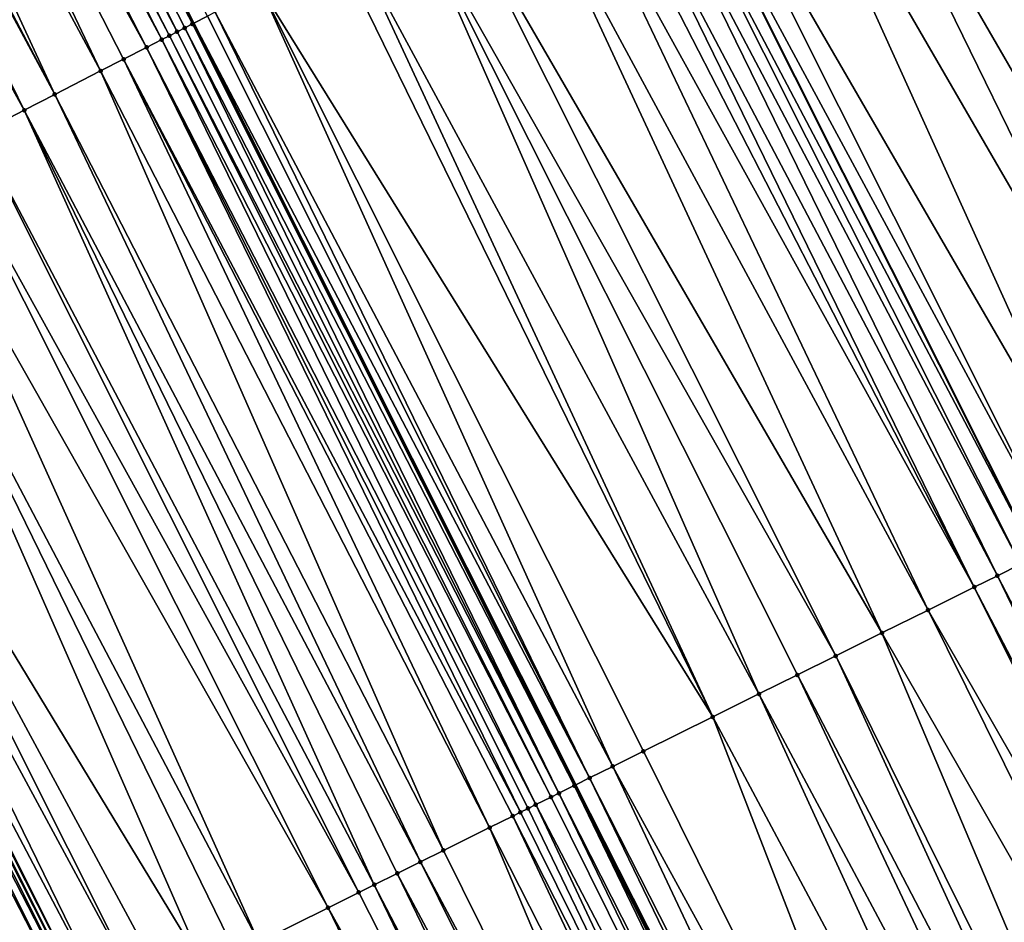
# Model space of a CAD drawing. Header units: feet. Extents: x 2004186 to 2014793, y 836912 to 864902.
# Tile 423 of 974: x 2010122 to 2010145, y 848482 to 848503. Entities that reach past the tile are written whole.
import ezdxf

# ---------------------------------------------------------------- set-up
doc = ezdxf.new("R2010")
doc.units = ezdxf.units.FT
doc.header["$LTSCALE"] = 100
doc.header["$MEASUREMENT"] = 0
for name, color, linetype, lineweight in [('EP_Travel Lane', 5, 'Continuous', 40), ('GPL_Skip Line', 2, 'Continuous', 40), ('Road Shots', 4, 'Continuous', 200), ('Road X-Section', 30, 'Continuous', 13)]:
    doc.layers.add(name, color=color, linetype=linetype, lineweight=lineweight)
doc.layers.add('I-77 SB_MM21-27-Surface-TIN', color=7, linetype='Continuous')

msp = doc.modelspace()

# ---------------------------------------------------------------- linework, layer by layer
at = {"layer": 'EP_Travel Lane'}
msp.add_polyline3d([(2010185.079267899, 848354.2161838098, 429.6111974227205), (2010176.462247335, 848372.2645757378, 429.5588371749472), (2010167.845285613, 848390.3128444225, 429.4648823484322), (2010159.228293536, 848408.3611766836, 429.3923278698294), (2010150.672779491, 848426.0488535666, 429.3418062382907), (2010141.738658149, 848443.9423748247, 429.2590691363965), (2010132.804481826, 848461.8360062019, 429.2130457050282), (2010123.870355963, 848479.729536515, 429.1333020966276), (2010115.063113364, 848497.3217186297, 429.0558442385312), (2010106.077243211, 848515.1898824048, 428.9782848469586), (2010097.091326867, 848533.058138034, 428.9325215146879), (2010088.105446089, 848550.9263229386, 428.8622430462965), (2010078.985562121, 848568.3162775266, 428.7917320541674), (2010069.520886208, 848585.9350449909, 428.7094043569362), (2010060.05615643, 848603.5539127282, 428.663867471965)], dxfattribs=at)
at = {"layer": 'GPL_Skip Line'}
for points in [[(2010215.519128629, 848346.601391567, 430.5946012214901), (2010207.053911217, 848364.7211766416, 430.5414172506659), (2010198.430192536, 848382.7663136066, 430.4742536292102), (2010189.806490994, 848400.8114147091, 430.3949458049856), (2010181.182757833, 848418.8565819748, 430.3380431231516), (2010172.478275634, 848436.8624081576, 430.2722322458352), (2010163.59502872, 848454.7812046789, 430.2039886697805), (2010154.711774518, 848472.7000159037, 430.1406482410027), (2010145.828520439, 848490.6188268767, 430.0772240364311), (2010136.862724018, 848508.4959757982, 429.9985156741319), (2010127.74192482, 848526.2949927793, 429.9196532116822), (2010118.621085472, 848544.0940881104, 429.8680376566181), (2010109.500244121, 848561.8931873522, 429.8177818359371), (2010100.213436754, 848579.605537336, 429.7355131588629), (2010090.824792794, 848597.2647606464, 429.6626206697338), (2010081.436118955, 848614.924040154, 429.6102286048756)], [(2010204.601826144, 848341.5405152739, 430.1423739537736), (2010196.184079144, 848359.5248825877, 430.0913118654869), (2010187.594482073, 848377.586320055, 430.0224276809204), (2010179.004900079, 848395.6477258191, 429.9428828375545), (2010170.415280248, 848413.709211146, 429.890194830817), (2010161.808087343, 848431.5710309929, 429.8360841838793), (2010152.911226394, 848449.4830791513, 429.7680688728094), (2010144.014368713, 848467.3951207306, 429.6978289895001), (2010135.117502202, 848485.3071800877, 429.6335347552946), (2010126.21662445, 848503.0389576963, 429.5556429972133), (2010117.109927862, 848520.8452229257, 429.4827322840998), (2010108.00320422, 848538.6515410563, 429.4281994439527), (2010098.89648032, 848556.4578596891, 429.3738333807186), (2010089.689337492, 848574.0087241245, 429.278892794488), (2010080.28839136, 848591.6614075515, 429.2061529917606), (2010070.887408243, 848609.3141604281, 429.1588207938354)]]:
    msp.add_polyline3d(points, dxfattribs=at)
at = {"layer": 'I-77 SB_MM21-27-Surface-TIN', "color": 128, "linetype": 'ByBlock', "lineweight": -2}
for points in [[(2010116.88510951, 848520.7299623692, 429.4672344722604), (2010116.529154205, 848520.5474909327, 429.4484286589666), (2010125.827934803, 848502.8397023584, 429.5341512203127)], [(2010116.88510951, 848520.7299623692, 429.4672344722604), (2010126.183889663, 848503.022174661, 429.5532582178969), (2010117.109927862, 848520.8452229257, 429.4827322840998)], [(2010116.88510951, 848520.7299623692, 429.4672344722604), (2010126.005914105, 848502.9309348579, 429.542434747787), (2010126.183889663, 848503.022174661, 429.5532582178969)], [(2010116.88510951, 848520.7299623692, 429.4672344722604), (2010125.827934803, 848502.8397023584, 429.5341512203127), (2010126.005914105, 848502.9309348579, 429.542434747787)], [(2010126.183889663, 848503.022174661, 429.5532582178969), (2010126.21662445, 848503.0389576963, 429.5556429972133), (2010117.109927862, 848520.8452229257, 429.4827322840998)], [(2010126.539834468, 848503.2046665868, 429.5791893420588), (2010117.109927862, 848520.8452229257, 429.4827322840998), (2010126.21662445, 848503.0389576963, 429.5556429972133)], [(2010116.529154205, 848520.5474909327, 429.4484286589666), (2010116.351172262, 848520.4562635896, 429.4419381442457), (2010125.649948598, 848502.7484833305, 429.5305524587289)], [(2010116.529154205, 848520.5474909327, 429.4484286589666), (2010125.649948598, 848502.7484833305, 429.5305524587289), (2010125.827934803, 848502.8397023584, 429.5341512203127)], [(2010115.995217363, 848520.2737913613, 429.4228570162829), (2010115.461280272, 848520.0000922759, 429.3974544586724), (2010125.116008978, 848502.47478918, 429.5068659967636)], [(2010116.351172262, 848520.4562635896, 429.4419381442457), (2010115.995217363, 848520.2737913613, 429.4228570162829), (2010125.47196608, 848502.657257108, 429.5244516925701)], [(2010115.995217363, 848520.2737913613, 429.4228570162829), (2010125.116008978, 848502.47478918, 429.5068659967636), (2010125.47196608, 848502.657257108, 429.5244516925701)], [(2010116.351172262, 848520.4562635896, 429.4419381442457), (2010125.47196608, 848502.657257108, 429.5244516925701), (2010125.649948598, 848502.7484833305, 429.5305524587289)], [(2010115.461280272, 848520.0000922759, 429.3974544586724), (2010114.571387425, 848519.5439226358, 429.3535526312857), (2010124.048138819, 848501.9273831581, 429.4533305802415)], [(2010115.461280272, 848520.0000922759, 429.3974544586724), (2010124.582083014, 848502.2010683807, 429.4739123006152), (2010125.116008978, 848502.47478918, 429.5068659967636)], [(2010115.461280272, 848520.0000922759, 429.3974544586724), (2010124.048138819, 848501.9273831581, 429.4533305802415), (2010124.582083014, 848502.2010683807, 429.4739123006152)], [(2010114.571387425, 848519.5439226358, 429.3535526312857), (2010113.681479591, 848519.0877822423, 429.3198215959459), (2010122.980253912, 848501.3800059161, 429.4098035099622)], [(2010114.571387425, 848519.5439226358, 429.3535526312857), (2010122.980253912, 848501.3800059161, 429.4098035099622), (2010124.048138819, 848501.9273831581, 429.4533305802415)], [(2010113.503500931, 848518.9965484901, 429.3111023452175), (2010112.613618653, 848518.5403582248, 429.260028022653), (2010122.268337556, 848501.0150742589, 429.3760921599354)], [(2010113.681479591, 848519.0877822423, 429.3198215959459), (2010113.503500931, 848518.9965484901, 429.3111023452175), (2010122.980253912, 848501.3800059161, 429.4098035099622)], [(2010113.503500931, 848518.9965484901, 429.3111023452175), (2010122.268337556, 848501.0150742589, 429.3760921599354), (2010122.980253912, 848501.3800059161, 429.4098035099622)], [(2010112.613618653, 848518.5403582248, 429.260028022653), (2010121.200476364, 848500.4676507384, 429.3164715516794), (2010122.268337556, 848501.0150742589, 429.3760921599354)], [(2010145.227760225, 848512.783885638, 430.3817104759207), (2010144.871805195, 848512.6014136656, 430.3627182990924), (2010153.891490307, 848494.6173914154, 430.4374556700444)], [(2010144.871805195, 848512.6014136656, 430.3627182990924), (2010143.981908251, 848512.1452520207, 430.3215969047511), (2010153.891490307, 848494.6173914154, 430.4374556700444)], [(2010143.981908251, 848512.1452520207, 430.3215969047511), (2010142.38008404, 848511.3241800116, 430.2541689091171), (2010151.562180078, 848493.462266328, 430.3386510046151)], [(2010143.981908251, 848512.1452520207, 430.3215969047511), (2010152.995603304, 848494.1731094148, 430.3984131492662), (2010153.891490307, 848494.6173914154, 430.4374556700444)], [(2010143.981908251, 848512.1452520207, 430.3215969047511), (2010151.562180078, 848493.462266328, 430.3386510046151), (2010152.995603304, 848494.1731094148, 430.3984131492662)], [(2010142.38008404, 848511.3241800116, 430.2541689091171), (2010141.668168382, 848510.9592469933, 430.219984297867), (2010151.562180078, 848493.462266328, 430.3386510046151)], [(2010141.668168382, 848510.9592469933, 430.219984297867), (2010140.422309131, 848510.3206275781, 430.1648094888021), (2010150.487119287, 848492.929120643, 430.2893706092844)], [(2010141.668168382, 848510.9592469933, 430.219984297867), (2010150.487119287, 848492.929120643, 430.2893706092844), (2010151.562180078, 848493.462266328, 430.3386510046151)], [(2010140.422309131, 848510.3206275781, 430.1648094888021), (2010139.176457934, 848509.6819924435, 430.1041683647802), (2010149.232886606, 848492.3071074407, 430.2285743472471)], [(2010140.422309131, 848510.3206275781, 430.1648094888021), (2010149.232886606, 848492.3071074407, 430.2285743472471), (2010150.487119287, 848492.929120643, 430.2893706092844)], [(2010139.176457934, 848509.6819924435, 430.1041683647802), (2010137.396658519, 848508.7696799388, 430.0256760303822), (2010147.441121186, 848491.418526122, 430.144714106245)], [(2010139.176457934, 848509.6819924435, 430.1041683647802), (2010147.441121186, 848491.418526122, 430.144714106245), (2010149.232886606, 848492.3071074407, 430.2285743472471)], [(2010137.396658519, 848508.7696799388, 430.0256760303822), (2010136.862724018, 848508.4959757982, 429.9985156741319), (2010146.366051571, 848490.8853982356, 430.1013694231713)], [(2010137.396658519, 848508.7696799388, 430.0256760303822), (2010146.366051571, 848490.8853982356, 430.1013694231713), (2010147.441121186, 848491.418526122, 430.144714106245)], [(2010136.506760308, 848508.3135207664, 429.9854144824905), (2010136.150792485, 848508.1310737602, 429.9751044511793), (2010145.470166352, 848490.4411126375, 430.0611271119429)], [(2010136.506760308, 848508.3135207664, 429.9854144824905), (2010145.828520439, 848490.6188268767, 430.0772240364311), (2010136.862724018, 848508.4959757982, 429.9985156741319)], [(2010136.506760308, 848508.3135207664, 429.9854144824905), (2010145.470166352, 848490.4411126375, 430.0611271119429), (2010145.828520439, 848490.6188268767, 430.0772240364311)], [(2010146.366051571, 848490.8853982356, 430.1013694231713), (2010136.862724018, 848508.4959757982, 429.9985156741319), (2010145.828520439, 848490.6188268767, 430.0772240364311)], [(2010136.150792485, 848508.1310737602, 429.9751044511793), (2010135.616842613, 848507.8573996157, 429.9583752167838), (2010144.932618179, 848490.1745756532, 430.048445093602)], [(2010136.150792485, 848508.1310737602, 429.9751044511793), (2010144.932618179, 848490.1745756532, 430.048445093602), (2010145.470166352, 848490.4411126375, 430.0611271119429)], [(2010135.616842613, 848507.8573996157, 429.9583752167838), (2010135.260879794, 848507.6749428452, 429.9446695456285), (2010144.395076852, 848489.9080248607, 430.031158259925)], [(2010135.616842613, 848507.8573996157, 429.9583752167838), (2010144.395076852, 848489.9080248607, 430.031158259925), (2010144.932618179, 848490.1745756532, 430.048445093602)], [(2010135.260879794, 848507.6749428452, 429.9446695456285), (2010134.726950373, 848507.4012287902, 429.9140612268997), (2010144.395076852, 848489.9080248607, 430.031158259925)], [(2010134.726950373, 848507.4012287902, 429.9140612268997), (2010133.837058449, 848506.9450573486, 429.8695329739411), (2010143.320023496, 848489.3748641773, 429.9768762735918)], [(2010134.726950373, 848507.4012287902, 429.9140612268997), (2010143.320023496, 848489.3748641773, 429.9768762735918), (2010144.395076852, 848489.9080248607, 430.031158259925)], [(2010133.837058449, 848506.9450573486, 429.8695329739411), (2010132.235234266, 848506.1239852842, 429.8020858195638), (2010142.244962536, 848488.8417188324, 429.9277093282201)], [(2010133.837058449, 848506.9450573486, 429.8695329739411), (2010142.244962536, 848488.8417188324, 429.9277093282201), (2010143.320023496, 848489.3748641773, 429.9768762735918)], [(2010132.235234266, 848506.1239852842, 429.8020858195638), (2010131.345323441, 848505.6678507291, 429.7703850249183), (2010141.169896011, 848488.3085847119, 429.8822856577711)], [(2010132.235234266, 848506.1239852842, 429.8020858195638), (2010141.169896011, 848488.3085847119, 429.8822856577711), (2010142.244962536, 848488.8417188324, 429.9277093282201)], [(2010131.345323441, 848505.6678507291, 429.7703850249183), (2010129.921488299, 848504.9379921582, 429.7046120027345), (2010139.378123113, 848487.4200184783, 429.8034559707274)], [(2010131.345323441, 848505.6678507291, 429.7703850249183), (2010140.274004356, 848487.8643120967, 429.846372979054), (2010141.169896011, 848488.3085847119, 429.8822856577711)], [(2010131.345323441, 848505.6678507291, 429.7703850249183), (2010139.378123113, 848487.4200184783, 429.8034559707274), (2010140.274004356, 848487.8643120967, 429.846372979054)], [(2010129.921488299, 848504.9379921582, 429.7046120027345), (2010129.565525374, 848504.7555355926, 429.6909774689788), (2010138.303049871, 848486.8868979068, 429.762550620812)], [(2010129.921488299, 848504.9379921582, 429.7046120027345), (2010138.303049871, 848486.8868979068, 429.762550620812), (2010139.378123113, 848487.4200184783, 429.8034559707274)], [(2010129.565525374, 848504.7555355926, 429.6909774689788), (2010127.785711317, 848503.8432516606, 429.6224216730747), (2010138.303049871, 848486.8868979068, 429.762550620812)], [(2010127.785711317, 848503.8432516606, 429.6224216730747), (2010126.717813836, 848503.2958989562, 429.58742764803), (2010135.973725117, 848485.7318021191, 429.6735168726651)], [(2010127.785711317, 848503.8432516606, 429.6224216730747), (2010136.690444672, 848486.0872076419, 429.6980553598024), (2010138.303049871, 848486.8868979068, 429.762550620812)], [(2010127.785711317, 848503.8432516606, 429.6224216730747), (2010135.973725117, 848485.7318021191, 429.6735168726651), (2010136.690444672, 848486.0872076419, 429.6980553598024)], [(2010126.717813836, 848503.2958989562, 429.58742764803), (2010126.539834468, 848503.2046665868, 429.5791893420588), (2010135.436189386, 848485.4652400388, 429.6524657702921)], [(2010126.717813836, 848503.2958989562, 429.58742764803), (2010135.436189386, 848485.4652400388, 429.6524657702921), (2010135.973725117, 848485.7318021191, 429.6735168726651)], [(2010126.183889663, 848503.022174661, 429.5532582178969), (2010135.117502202, 848485.3071800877, 429.6335347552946), (2010126.21662445, 848503.0389576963, 429.5556429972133)], [(2010126.539834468, 848503.2046665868, 429.5791893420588), (2010126.21662445, 848503.0389576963, 429.5556429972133), (2010135.436189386, 848485.4652400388, 429.6524657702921)], [(2010135.436189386, 848485.4652400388, 429.6524657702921), (2010126.21662445, 848503.0389576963, 429.5556429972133), (2010135.117502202, 848485.3071800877, 429.6335347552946)], [(2010125.827934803, 848502.8397023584, 429.5341512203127), (2010125.649948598, 848502.7484833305, 429.5305524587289), (2010134.71949052, 848485.1097927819, 429.6140096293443)], [(2010126.005914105, 848502.9309348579, 429.542434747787), (2010125.827934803, 848502.8397023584, 429.5341512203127), (2010134.71949052, 848485.1097927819, 429.6140096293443)], [(2010126.183889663, 848503.022174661, 429.5532582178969), (2010126.005914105, 848502.9309348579, 429.542434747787), (2010135.077843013, 848485.2875102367, 429.631178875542)], [(2010126.005914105, 848502.9309348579, 429.542434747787), (2010134.71949052, 848485.1097927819, 429.6140096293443), (2010135.077843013, 848485.2875102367, 429.631178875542)], [(2010126.183889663, 848503.022174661, 429.5532582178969), (2010135.077843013, 848485.2875102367, 429.631178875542), (2010135.117502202, 848485.3071800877, 429.6335347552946)], [(2010125.47196608, 848502.657257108, 429.5244516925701), (2010125.116008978, 848502.47478918, 429.5068659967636), (2010134.18196311, 848484.8432139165, 429.5873609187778)], [(2010125.649948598, 848502.7484833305, 429.5305524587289), (2010125.47196608, 848502.657257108, 429.5244516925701), (2010134.54031884, 848485.0209248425, 429.6023528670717)], [(2010125.47196608, 848502.657257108, 429.5244516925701), (2010134.18196311, 848484.8432139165, 429.5873609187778), (2010134.54031884, 848485.0209248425, 429.6023528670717)], [(2010125.649948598, 848502.7484833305, 429.5305524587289), (2010134.54031884, 848485.0209248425, 429.6023528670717), (2010134.71949052, 848485.1097927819, 429.6140096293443)], [(2010125.116008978, 848502.47478918, 429.5068659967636), (2010124.582083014, 848502.2010683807, 429.4739123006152), (2010133.823621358, 848484.6654747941, 429.5629658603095)], [(2010125.116008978, 848502.47478918, 429.5068659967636), (2010134.002790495, 848484.754347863, 429.5763331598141), (2010134.18196311, 848484.8432139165, 429.5873609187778)], [(2010125.116008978, 848502.47478918, 429.5068659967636), (2010133.823621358, 848484.6654747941, 429.5629658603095), (2010134.002790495, 848484.754347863, 429.5763331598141)], [(2010124.582083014, 848502.2010683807, 429.4739123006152), (2010124.048138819, 848501.9273831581, 429.4533305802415), (2010133.106917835, 848484.3100369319, 429.5276426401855)], [(2010124.582083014, 848502.2010683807, 429.4739123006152), (2010133.644446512, 848484.5766132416, 429.5534390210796), (2010133.823621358, 848484.6654747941, 429.5629658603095)], [(2010124.582083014, 848502.2010683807, 429.4739123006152), (2010133.106917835, 848484.3100369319, 429.5276426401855), (2010133.644446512, 848484.5766132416, 429.5534390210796)], [(2010124.048138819, 848501.9273831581, 429.4533305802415), (2010122.980253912, 848501.3800059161, 429.4098035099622), (2010132.031844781, 848483.7769159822, 429.4866111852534)], [(2010124.048138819, 848501.9273831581, 429.4533305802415), (2010132.031844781, 848483.7769159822, 429.4866111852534), (2010133.106917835, 848484.3100369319, 429.5276426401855)], [(2010122.980253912, 848501.3800059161, 429.4098035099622), (2010122.268337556, 848501.0150742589, 429.3760921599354), (2010131.49431287, 848483.510346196, 429.4629903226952)], [(2010122.980253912, 848501.3800059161, 429.4098035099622), (2010131.49431287, 848483.510346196, 429.4629903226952), (2010132.031844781, 848483.7769159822, 429.4866111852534)], [(2010122.268337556, 848501.0150742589, 429.3760921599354), (2010121.200476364, 848500.4676507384, 429.3164715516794), (2010130.419262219, 848482.9771800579, 429.4068891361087)], [(2010122.268337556, 848501.0150742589, 429.3760921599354), (2010130.956791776, 848483.2437545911, 429.4320931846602), (2010131.49431287, 848483.510346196, 429.4629903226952)], [(2010122.268337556, 848501.0150742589, 429.3760921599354), (2010130.419262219, 848482.9771800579, 429.4068891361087), (2010130.956791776, 848483.2437545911, 429.4320931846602)], [(2010121.200476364, 848500.4676507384, 429.3164715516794), (2010120.488553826, 848500.1027311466, 429.286956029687), (2010130.060905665, 848482.7994707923, 429.3924508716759)], [(2010121.200476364, 848500.4676507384, 429.3164715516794), (2010130.060905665, 848482.7994707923, 429.3924508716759), (2010130.419262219, 848482.9771800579, 429.4068891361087)], [(2010120.488553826, 848500.1027311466, 429.286956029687), (2010119.598643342, 848499.6465959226, 429.2550226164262), (2010129.344187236, 848482.4440629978, 429.3671548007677)], [(2010120.488553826, 848500.1027311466, 429.286956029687), (2010129.344187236, 848482.4440629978, 429.3671548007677), (2010130.060905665, 848482.7994707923, 429.3924508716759)], [(2010119.598643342, 848499.6465959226, 429.2550226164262), (2010118.530764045, 848499.0992077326, 429.2076883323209), (2010127.731588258, 848481.644360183, 429.2984743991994)], [(2010119.598643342, 848499.6465959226, 429.2550226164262), (2010127.731588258, 848481.644360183, 429.2984743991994), (2010129.344187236, 848482.4440629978, 429.3671548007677)], [(2010118.530764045, 848499.0992077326, 429.2076883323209), (2010116.217004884, 848497.9132403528, 429.1191678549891), (2010126.477328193, 848481.0224022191, 429.2560993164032)], [(2010118.530764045, 848499.0992077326, 429.2076883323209), (2010127.194045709, 848481.377811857, 429.2820100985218), (2010127.731588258, 848481.644360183, 429.2984743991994)], [(2010118.530764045, 848499.0992077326, 429.2076883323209), (2010126.477328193, 848481.0224022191, 429.2560993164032), (2010127.194045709, 848481.377811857, 429.2820100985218)], [(2010116.217004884, 848497.9132403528, 429.1191678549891), (2010115.683070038, 848497.6395368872, 429.092242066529), (2010125.04390347, 848480.3115621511, 429.1973438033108)], [(2010116.217004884, 848497.9132403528, 429.1191678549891), (2010125.581440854, 848480.5781208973, 429.2172830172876), (2010126.477328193, 848481.0224022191, 429.2560993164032)], [(2010116.217004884, 848497.9132403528, 429.1191678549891), (2010125.04390347, 848480.3115621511, 429.1973438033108), (2010125.581440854, 848480.5781208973, 429.2172830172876)], [(2010115.683070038, 848497.6395368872, 429.092242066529), (2010115.149148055, 848497.3658083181, 429.0565863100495), (2010124.327203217, 848479.9561176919, 429.1598206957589)], [(2010115.683070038, 848497.6395368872, 429.092242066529), (2010124.327203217, 848479.9561176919, 429.1598206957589), (2010125.04390347, 848480.3115621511, 429.1973438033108)], [(2010114.971158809, 848497.274595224, 429.0550511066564), (2010123.870355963, 848479.729536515, 429.1333020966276), (2010115.063113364, 848497.3217186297, 429.0558442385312)], [(2010115.149148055, 848497.3658083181, 429.0565863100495), (2010115.063113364, 848497.3217186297, 429.0558442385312), (2010123.968858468, 848479.778384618, 429.1374426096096)], [(2010123.968858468, 848479.778384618, 429.1374426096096), (2010115.063113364, 848497.3217186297, 429.0558442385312), (2010123.870355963, 848479.729536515, 429.1333020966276)], [(2010115.149148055, 848497.3658083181, 429.0565863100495), (2010123.968858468, 848479.778384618, 429.1374426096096), (2010124.327203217, 848479.9561176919, 429.1598206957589)], [(2010114.615169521, 848497.0921901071, 429.0593082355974), (2010114.259198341, 848496.9097496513, 429.0512761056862), (2010123.07294417, 848479.3341576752, 429.1167609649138)], [(2010114.793161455, 848497.1833979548, 429.0590190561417), (2010114.615169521, 848497.0921901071, 429.0593082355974), (2010123.610498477, 848479.6006822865, 429.1253167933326)], [(2010114.615169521, 848497.0921901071, 429.0593082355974), (2010123.07294417, 848479.3341576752, 429.1167609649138), (2010123.610498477, 848479.6006822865, 429.1253167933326)], [(2010114.971158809, 848497.274595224, 429.0550511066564), (2010114.793161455, 848497.1833979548, 429.0590190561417), (2010123.789680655, 848479.6895290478, 429.129910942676)], [(2010114.793161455, 848497.1833979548, 429.0590190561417), (2010123.610498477, 848479.6006822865, 429.1253167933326), (2010123.789680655, 848479.6895290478, 429.129910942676)], [(2010114.971158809, 848497.274595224, 429.0550511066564), (2010123.789680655, 848479.6895290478, 429.129910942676), (2010123.870355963, 848479.729536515, 429.1333020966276)], [(2010114.259198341, 848496.9097496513, 429.0512761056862), (2010113.725250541, 848496.6360714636, 429.0331407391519), (2010123.07294417, 848479.3341576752, 429.1167609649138)], [(2010113.725250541, 848496.6360714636, 429.0331407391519), (2010112.657335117, 848496.0887537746, 429.010323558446), (2010122.356199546, 848478.9788027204, 429.1090861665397)], [(2010113.725250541, 848496.6360714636, 429.0331407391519), (2010122.356199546, 848478.9788027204, 429.1090861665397), (2010123.07294417, 848479.3341576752, 429.1167609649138)], [(2010112.657335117, 848496.0887537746, 429.010323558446), (2010121.460270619, 848478.5346052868, 429.0982453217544), (2010122.356199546, 848478.9788027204, 429.1090861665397)], [(2010145.470166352, 848490.4411126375, 430.0611271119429), (2010144.932618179, 848490.1745756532, 430.048445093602), (2010154.174233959, 848472.4334635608, 430.1228443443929)], [(2010144.932618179, 848490.1745756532, 430.048445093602), (2010144.395076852, 848489.9080248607, 430.031158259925), (2010153.636689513, 848472.16691906, 430.1076558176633)], [(2010144.932618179, 848490.1745756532, 430.048445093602), (2010153.636689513, 848472.16691906, 430.1076558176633), (2010154.174233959, 848472.4334635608, 430.1228443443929)], [(2010144.395076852, 848489.9080248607, 430.031158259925), (2010143.320023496, 848489.3748641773, 429.9768762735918), (2010153.278329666, 848471.9892164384, 430.0954331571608)], [(2010144.395076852, 848489.9080248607, 430.031158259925), (2010153.278329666, 848471.9892164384, 430.0954331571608), (2010153.636689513, 848472.16691906, 430.1076558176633)], [(2010143.320023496, 848489.3748641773, 429.9768762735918), (2010142.244962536, 848488.8417188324, 429.9277093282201), (2010152.203281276, 848471.4560457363, 430.0378100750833)], [(2010143.320023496, 848489.3748641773, 429.9768762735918), (2010152.203281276, 848471.4560457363, 430.0378100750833), (2010153.278329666, 848471.9892164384, 430.0954331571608)], [(2010142.244962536, 848488.8417188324, 429.9277093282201), (2010141.169896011, 848488.3085847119, 429.8822856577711), (2010150.053156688, 848470.3897604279, 429.9412709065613)], [(2010142.244962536, 848488.8417188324, 429.9277093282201), (2010150.053156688, 848470.3897604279, 429.9412709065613), (2010152.203281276, 848471.4560457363, 430.0378100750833)], [(2010141.169896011, 848488.3085847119, 429.8822856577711), (2010140.274004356, 848487.8643120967, 429.846372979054), (2010149.515619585, 848470.1232011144, 429.9211424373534)], [(2010141.169896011, 848488.3085847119, 429.8822856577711), (2010149.515619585, 848470.1232011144, 429.9211424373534), (2010150.053156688, 848470.3897604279, 429.9412709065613)], [(2010140.274004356, 848487.8643120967, 429.846372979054), (2010139.378123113, 848487.4200184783, 429.8034559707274), (2010148.79890433, 848469.7677869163, 429.8937109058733)], [(2010140.274004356, 848487.8643120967, 429.846372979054), (2010148.79890433, 848469.7677869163, 429.8937109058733), (2010149.515619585, 848470.1232011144, 429.9211424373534)], [(2010139.378123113, 848487.4200184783, 429.8034559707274), (2010138.303049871, 848486.8868979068, 429.762550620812), (2010147.7238451, 848469.2346380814, 429.8433801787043)], [(2010139.378123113, 848487.4200184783, 429.8034559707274), (2010147.7238451, 848469.2346380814, 429.8433801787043), (2010148.79890433, 848469.7677869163, 429.8937109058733)], [(2010138.303049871, 848486.8868979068, 429.762550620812), (2010136.690444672, 848486.0872076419, 429.6980553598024), (2010145.573702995, 848468.1683881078, 429.758624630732)], [(2010138.303049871, 848486.8868979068, 429.762550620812), (2010145.573702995, 848468.1683881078, 429.758624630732), (2010147.7238451, 848469.2346380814, 429.8433801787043)], [(2010136.690444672, 848486.0872076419, 429.6980553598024), (2010135.973725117, 848485.7318021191, 429.6735168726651), (2010145.573702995, 848468.1683881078, 429.758624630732)], [(2010135.973725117, 848485.7318021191, 429.6735168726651), (2010135.436189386, 848485.4652400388, 429.6524657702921), (2010144.498615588, 848467.6352961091, 429.727247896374)], [(2010135.973725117, 848485.7318021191, 429.6735168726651), (2010144.498615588, 848467.6352961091, 429.727247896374), (2010145.573702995, 848468.1683881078, 429.758624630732)], [(2010135.436189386, 848485.4652400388, 429.6524657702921), (2010135.117502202, 848485.3071800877, 429.6335347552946), (2010144.140270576, 848467.4575635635, 429.705046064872)], [(2010135.436189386, 848485.4652400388, 429.6524657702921), (2010144.140270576, 848467.4575635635, 429.705046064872), (2010144.498615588, 848467.6352961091, 429.727247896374)], [(2010135.077843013, 848485.2875102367, 429.631178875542), (2010134.71949052, 848485.1097927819, 429.6140096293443), (2010143.781923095, 848467.2798359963, 429.6845045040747)], [(2010135.077843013, 848485.2875102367, 429.631178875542), (2010144.014368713, 848467.3951207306, 429.6978289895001), (2010135.117502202, 848485.3071800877, 429.6335347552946)], [(2010135.077843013, 848485.2875102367, 429.631178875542), (2010143.781923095, 848467.2798359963, 429.6845045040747), (2010144.014368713, 848467.3951207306, 429.6978289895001)], [(2010144.140270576, 848467.4575635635, 429.705046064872), (2010135.117502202, 848485.3071800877, 429.6335347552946), (2010144.014368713, 848467.3951207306, 429.6978289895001)], [(2010134.54031884, 848485.0209248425, 429.6023528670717), (2010134.18196311, 848484.8432139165, 429.5873609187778), (2010143.42356336, 848467.1021331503, 429.6722070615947)], [(2010134.71949052, 848485.1097927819, 429.6140096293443), (2010134.54031884, 848485.0209248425, 429.6023528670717), (2010143.42356336, 848467.1021331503, 429.6722070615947)], [(2010134.71949052, 848485.1097927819, 429.6140096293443), (2010143.42356336, 848467.1021331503, 429.6722070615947), (2010143.781923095, 848467.2798359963, 429.6845045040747)], [(2010134.002790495, 848484.754347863, 429.5763331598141), (2010133.823621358, 848484.6654747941, 429.5629658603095), (2010142.706880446, 848466.7466537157, 429.6230201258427)], [(2010134.18196311, 848484.8432139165, 429.5873609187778), (2010134.002790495, 848484.754347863, 429.5763331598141), (2010142.706880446, 848466.7466537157, 429.6230201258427)], [(2010134.18196311, 848484.8432139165, 429.5873609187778), (2010142.706880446, 848466.7466537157, 429.6230201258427), (2010143.42356336, 848467.1021331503, 429.6722070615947)], [(2010133.644446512, 848484.5766132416, 429.5534390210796), (2010133.106917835, 848484.3100369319, 429.5276426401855), (2010142.169352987, 848466.4800749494, 429.5964045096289)], [(2010133.823621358, 848484.6654747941, 429.5629658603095), (2010133.644446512, 848484.5766132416, 429.5534390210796), (2010142.706880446, 848466.7466537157, 429.6230201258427)], [(2010133.644446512, 848484.5766132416, 429.5534390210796), (2010142.169352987, 848466.4800749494, 429.5964045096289), (2010142.706880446, 848466.7466537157, 429.6230201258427)], [(2010133.106917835, 848484.3100369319, 429.5276426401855), (2010132.031844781, 848483.7769159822, 429.4866111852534), (2010140.915101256, 848465.8581001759, 429.5484236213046)], [(2010133.106917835, 848484.3100369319, 429.5276426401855), (2010140.915101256, 848465.8581001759, 429.5484236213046), (2010142.169352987, 848466.4800749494, 429.5964045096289)], [(2010132.031844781, 848483.7769159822, 429.4866111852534), (2010131.49431287, 848483.510346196, 429.4629903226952), (2010140.915101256, 848465.8581001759, 429.5484236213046)], [(2010131.49431287, 848483.510346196, 429.4629903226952), (2010130.956791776, 848483.2437545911, 429.4320931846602), (2010140.377568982, 848465.591531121, 429.5250466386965)], [(2010131.49431287, 848483.510346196, 429.4629903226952), (2010140.377568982, 848465.591531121, 429.5250466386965), (2010140.915101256, 848465.8581001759, 429.5484236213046)], [(2010130.956791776, 848483.2437545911, 429.4320931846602), (2010130.419262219, 848482.9771800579, 429.4068891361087), (2010139.660868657, 848465.2360868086, 429.4875724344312)], [(2010130.956791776, 848483.2437545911, 429.4320931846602), (2010139.660868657, 848465.2360868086, 429.4875724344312), (2010140.377568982, 848465.591531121, 429.5250466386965)], [(2010130.419262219, 848482.9771800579, 429.4068891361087), (2010130.060905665, 848482.7994707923, 429.3924508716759), (2010139.123337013, 848464.969516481, 429.4637709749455)], [(2010130.419262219, 848482.9771800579, 429.4068891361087), (2010139.123337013, 848464.969516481, 429.4637709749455), (2010139.660868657, 848465.2360868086, 429.4875724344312)], [(2010130.060905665, 848482.7994707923, 429.3924508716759), (2010129.344187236, 848482.4440629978, 429.3671548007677), (2010139.123337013, 848464.969516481, 429.4637709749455)], [(2010129.344187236, 848482.4440629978, 429.3671548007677), (2010127.731588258, 848481.644360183, 429.2984743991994), (2010138.048258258, 848464.436407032, 429.4265747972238)], [(2010129.344187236, 848482.4440629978, 429.3671548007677), (2010138.048258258, 848464.436407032, 429.4265747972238), (2010139.123337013, 848464.969516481, 429.4637709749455)]]:
    msp.add_3dface(points, dxfattribs=at)
at = {"layer": 'Road Shots', "lineweight": 100}
for p in [(2010125.827934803, 848502.8397023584, 429.5341512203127), (2010126.005914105, 848502.9309348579, 429.542434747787), (2010126.183889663, 848503.022174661, 429.5532582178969), (2010125.47196608, 848502.657257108, 429.5244516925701), (2010125.649948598, 848502.7484833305, 429.5305524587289), (2010125.116008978, 848502.47478918, 429.5068659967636), (2010124.582083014, 848502.2010683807, 429.4739123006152), (2010124.048138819, 848501.9273831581, 429.4533305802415), (2010122.980253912, 848501.3800059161, 429.4098035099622), (2010122.268337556, 848501.0150742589, 429.3760921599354), (2010144.932618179, 848490.1745756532, 430.048445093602), (2010144.395076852, 848489.9080248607, 430.031158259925), (2010143.320023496, 848489.3748641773, 429.9768762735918), (2010142.244962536, 848488.8417188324, 429.9277093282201), (2010141.169896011, 848488.3085847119, 429.8822856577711), (2010140.274004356, 848487.8643120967, 429.846372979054), (2010139.378123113, 848487.4200184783, 429.8034559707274), (2010138.303049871, 848486.8868979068, 429.762550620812), (2010136.690444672, 848486.0872076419, 429.6980553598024), (2010135.973725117, 848485.7318021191, 429.6735168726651), (2010135.436189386, 848485.4652400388, 429.6524657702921), (2010135.077843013, 848485.2875102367, 429.631178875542), (2010134.54031884, 848485.0209248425, 429.6023528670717), (2010134.71949052, 848485.1097927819, 429.6140096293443), (2010134.002790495, 848484.754347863, 429.5763331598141), (2010134.18196311, 848484.8432139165, 429.5873609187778), (2010133.644446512, 848484.5766132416, 429.5534390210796), (2010133.823621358, 848484.6654747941, 429.5629658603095), (2010133.106917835, 848484.3100369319, 429.5276426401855), (2010132.031844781, 848483.7769159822, 429.4866111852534), (2010131.49431287, 848483.510346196, 429.4629903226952), (2010130.956791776, 848483.2437545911, 429.4320931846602), (2010130.419262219, 848482.9771800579, 429.4068891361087), (2010130.060905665, 848482.7994707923, 429.3924508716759), (2010129.344187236, 848482.4440629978, 429.3671548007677)]:
    msp.add_point(p, dxfattribs=at)
at = {"layer": 'Road X-Section', "extrusion": (0.4560410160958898, -0.8899528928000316, 0.003231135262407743), "elevation": 161573.6561927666, "flags": 128}
msp.add_lwpolyline([(2175862.951023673, -93.16937627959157), (2175863.751023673, -93.14224499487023), (2175864.551023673, -93.104438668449), (2175865.351023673, -93.07441834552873), (2175865.951023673, -93.05650020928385), (2175867.151023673, -93.03368290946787), (2175867.751023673, -93.0155474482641), (2175868.151023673, -93.0075152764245), (2175868.351023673, -93.00780445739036), (2175868.551023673, -93.01177242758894), (2175868.751023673, -93.0102372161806), (2175869.351023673, -92.97458127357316), (2175869.951023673, -92.9476553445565), (2175872.551023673, -92.85913440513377), (2175873.751023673, -92.81179987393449), (2175874.751023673, -92.77986629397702), (2175875.551023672, -92.75035061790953), (2175876.751023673, -92.6907296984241), (2175877.551023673, -92.65701817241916), (2175878.751023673, -92.6134908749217), (2175879.351023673, -92.59290904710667), (2175879.951023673, -92.55995517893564), (2175880.351023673, -92.54236939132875), (2175880.551023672, -92.53626859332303), (2175880.751023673, -92.53266981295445), (2175880.951023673, -92.52438624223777), (2175881.151023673, -92.51356271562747), (2175881.551023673, -92.48763145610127), (2175881.751023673, -92.47939310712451), (2175882.951023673, -92.44439889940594), (2175884.951023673, -92.37584274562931), (2175885.351023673, -92.3622081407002), (2175886.951023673, -92.29643477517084), (2175887.951023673, -92.26473381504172), (2175889.751023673, -92.19728630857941), (2175890.751023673, -92.15275782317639), (2175891.351023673, -92.12214934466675), (2175891.751023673, -92.10844360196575), (2175892.351023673, -92.0917142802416), (2175892.751023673, -92.0814041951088), (2175893.151023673, -92.06830293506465), (2175893.751023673, -92.04114243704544), (2175895.751023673, -91.96264969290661), (2175897.151023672, -91.90200825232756), (2175898.551023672, -91.8468331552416), (2175899.351023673, -91.81264836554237), (2175901.151023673, -91.74522001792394), (2175902.151023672, -91.7040984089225), (2175902.551023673, -91.68510613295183), (2175903.351023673, -91.65458043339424), (2175903.751023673, -91.64413600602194), (2175903.951023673, -91.64088632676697), (2175904.351023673, -91.62766619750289), (2175904.951023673, -91.61700646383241), (2175905.351023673, -91.59120467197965), (2175905.751023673, -91.57152605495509), (2175905.951023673, -91.56747209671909), (2175906.151023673, -91.56023513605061), (2175906.351023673, -91.55516131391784), (2175906.551023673, -91.55280328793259), (2175906.751023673, -91.54795126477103), (2175906.951023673, -91.54062712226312), (2175907.351023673, -91.51709980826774), (2175907.551023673, -91.50914138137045), (2175908.151023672, -91.49558946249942), (2175908.751023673, -91.47099091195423), (2175908.951023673, -91.46660094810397), (2175909.351023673, -91.4539646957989), (2175909.551023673, -91.44999657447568), (2175910.151023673, -91.42818119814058), (2175911.151023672, -91.40020496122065), (2175911.751023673, -91.37935808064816), (2175912.151023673, -91.3664597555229), (2175913.351023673, -91.32544179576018)], dxfattribs=at)
at = {"layer": 'Road X-Section', "extrusion": (0.4441624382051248, -0.8959400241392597, 0.003346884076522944), "elevation": 132636.0062484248, "flags": 128}
msp.add_lwpolyline([(2177819.761952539, -14.93388246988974), (2177819.961952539, -14.92428620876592), (2177820.161952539, -14.91724811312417), (2177820.761952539, -14.90181881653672), (2177821.161952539, -14.88654679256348), (2177821.761952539, -14.85319857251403), (2177821.961952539, -14.84389817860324), (2177822.561952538, -14.82398918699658), (2177822.761952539, -14.81917496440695), (2177823.761952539, -14.80833405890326), (2177824.561952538, -14.80065921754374), (2177825.161952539, -14.79210334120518), (2177825.361952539, -14.78750916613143), (2177825.561952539, -14.77997745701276), (2177825.961952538, -14.75759924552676), (2177826.761952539, -14.72007592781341), (2177827.361952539, -14.70013660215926), (2177828.361952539, -14.66132008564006), (2177829.161952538, -14.63540915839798), (2177829.761952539, -14.61894476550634), (2177831.561952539, -14.55026397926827), (2177832.361952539, -14.52496776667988), (2177832.761952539, -14.51052942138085), (2177833.361952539, -14.48532523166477), (2177833.961952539, -14.45442792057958), (2177834.561952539, -14.4308069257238), (2177835.761952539, -14.38977524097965), (2177836.361952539, -14.36397871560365), (2177836.561952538, -14.3544518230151), (2177836.761952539, -14.34108444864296), (2177836.961952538, -14.33005662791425), (2177837.361952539, -14.31506459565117), (2177837.561952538, -14.30340776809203), (2177837.961952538, -14.28623842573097), (2177838.361952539, -14.26495141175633), (2177838.961952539, -14.24390019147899), (2177839.761952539, -14.21936156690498), (2177841.561952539, -14.15486594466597), (2177842.761952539, -14.11396036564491), (2177843.761952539, -14.07104311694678), (2177844.761952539, -14.035130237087), (2177845.961952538, -13.9897063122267), (2177847.161952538, -13.94053909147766), (2177848.361952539, -13.88625680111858), (2177848.961952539, -13.86896987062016), (2177849.561952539, -13.85628778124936), (2177850.561952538, -13.81604524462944), (2177851.761952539, -13.77270031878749), (2177853.761952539, -13.68883960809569), (2177855.161952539, -13.62804300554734), (2177856.361952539, -13.57876233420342), (2177857.961952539, -13.51899985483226), (2177858.961952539, -13.47995711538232), (2177860.161952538, -13.4325995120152), (2177860.561952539, -13.42115697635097), (2177860.761952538, -13.41703414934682), (2177861.361952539, -13.39742939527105), (2177861.561952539, -13.39578582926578), (2177861.761952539, -13.38976440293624), (2177862.161952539, -13.35433331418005), (2177862.361952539, -13.3415162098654), (2177862.561952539, -13.3351786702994), (2177862.761952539, -13.33830364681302), (2177863.561952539, -13.31785341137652), (2177863.761952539, -13.31221675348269), (2177863.961952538, -13.30318550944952), (2177864.161952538, -13.28636864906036), (2177864.361952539, -13.27872081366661), (2177865.761952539, -13.23995217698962), (2177866.561952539, -13.21430682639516), (2177866.961952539, -13.20287325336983), (2177867.561952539, -13.18334232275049), (2177869.961952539, -13.11316663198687), (2177870.361952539, -13.10029739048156)], dxfattribs=at)

doc.saveas('drawing.dxf')
